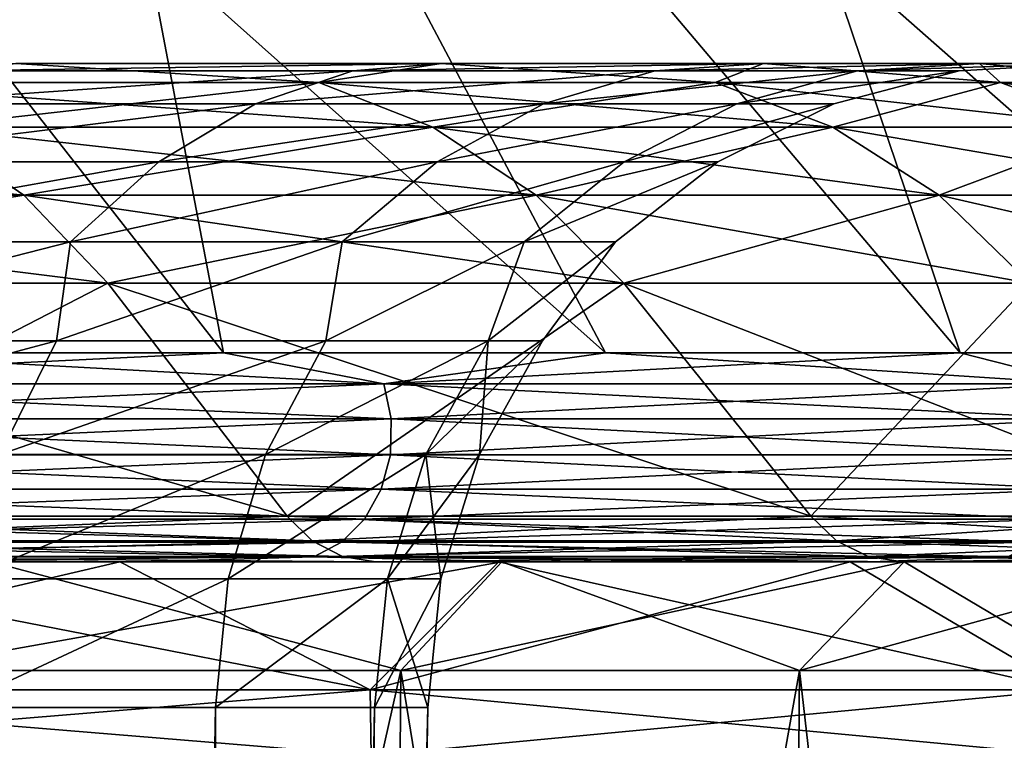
# Model space of a CAD drawing. Header units: metres. Extents: x -24 to 24, y -69 to 184.
# Tile 830 of 896: x 19.07 to 20.59, y 145.92 to 147.04. Entities that reach past the tile are written whole.
import ezdxf

# ---------------------------------------------------------------- set-up
doc = ezdxf.new("R2010")
doc.units = ezdxf.units.M
for name, color, linetype in [('3973', 7, 'CONTINUOUS'), ('584', 7, 'CONTINUOUS'), ('589', 7, 'CONTINUOUS'), ('591', 7, 'CONTINUOUS'), ('600', 7, 'CONTINUOUS'), ('602', 7, 'CONTINUOUS'), ('603', 7, 'CONTINUOUS'), ('609', 7, 'CONTINUOUS'), ('611', 7, 'CONTINUOUS'), ('613', 7, 'CONTINUOUS'), ('615', 7, 'CONTINUOUS'), ('634', 7, 'CONTINUOUS')]:
    doc.layers.add(name, color=color, linetype=linetype)

msp = doc.modelspace()

# ---------------------------------------------------------------- linework, layer by layer
at = {"layer": '3973'}
for points in [[(18.962067, 145.974143, 5.341351), (18.746252, 133.59997, 5.310801), (19.154941, 133.59997, 3.565781)], [(18.962068, 145.974143, -5.341346), (19.154941, 133.599969, -3.565781), (18.746252, 133.599969, -5.310801)], [(19.370853, 145.974143, 3.586094), (18.962067, 145.974143, 5.341351), (19.154941, 133.59997, 3.565781)], [(18.962068, 145.974143, -5.341346), (19.370854, 145.974143, -3.586087), (19.154941, 133.599969, -3.565781)], [(19.370853, 145.974143, 3.586094), (19.154941, 133.59997, 3.565781), (19.401561, 133.59997, 1.790535)], [(19.370854, 145.974143, -3.586087), (19.401561, 133.599969, -1.790535), (19.154941, 133.599969, -3.565781)], [(19.617536, 145.974143, 1.80063), (19.370853, 145.974143, 3.586094), (19.401561, 133.59997, 1.790535)], [(19.370854, 145.974143, -3.586087), (19.617537, 145.974143, -1.800623), (19.401561, 133.599969, -1.790535)], [(19.617536, 145.974143, 1.80063), (19.401561, 133.59997, 1.790535), (19.484008, 133.599969, 0)], [(19.7, 145.974143, 0.000004), (19.484008, 133.599969, 0), (19.401561, 133.599969, -1.790535)], [(19.617537, 145.974143, -1.800623), (19.7, 145.974143, 0.000004), (19.401561, 133.599969, -1.790535)], [(19.7, 145.974143, 0.000004), (19.617536, 145.974143, 1.80063), (19.484008, 133.599969, 0)]]:
    msp.add_3dface(points, dxfattribs=at)
at = {"layer": '584'}
for points in [[(18.633706, 146.2, 11.537507), (19.618762, 146.2, 9.768996), (19.022162, 146.2, 9.472057)], [(19.618762, 146.2, -9.768996), (18.633706, 146.2, -11.537507), (19.022162, 146.2, -9.472057)], [(19.022162, 146.2, 9.472057), (19.618762, 146.2, 9.768996), (19.815111, 146.2, 7.676189)], [(19.815111, 146.2, -7.676189), (19.618762, 146.2, -9.768996), (19.022162, 146.2, -9.472057)], [(19.618762, 146.2, 9.768996), (20.43645, 146.2, 7.917107), (19.815111, 146.2, 7.676189)], [(20.43645, 146.2, -7.917107), (19.618762, 146.2, -9.768996), (19.815111, 146.2, -7.676189)], [(19.815111, 146.2, 7.676189), (20.43645, 146.2, 7.917107), (20.438788, 146.2, 5.815355)], [(20.438788, 146.2, -5.815355), (20.43645, 146.2, -7.917107), (19.815111, 146.2, -7.676189)], [(20.43645, 146.2, 7.917107), (21.079765, 146.2, 5.997713), (20.438788, 146.2, 5.815355)], [(20.888142, 146.2, -3.904864), (20.43645, 146.2, -7.917107), (20.438788, 146.2, -5.815355)], [(21.079765, 146.2, -5.997713), (20.43645, 146.2, -7.917107), (20.888142, 146.2, -3.904864)], [(20.438788, 146.2, 5.815355), (21.079765, 146.2, 5.997713), (20.888142, 146.2, 3.904864)]]:
    msp.add_3dface(points, dxfattribs=at)
at = {"layer": '589'}
for points in [[(18.371701, 146.001777, 14.65084), (19.610861, 146.001777, 12.945294), (18.593797, 146.2, 14.041393)], [(19.222437, 146.2, -13.167684), (18.371701, 146.001777, -14.65084), (18.593797, 146.2, -14.041393)], [(19.610861, 146.001777, -12.945294), (18.371701, 146.001777, -14.65084), (19.222437, 146.2, -13.167684)], [(18.593797, 146.2, 14.041393), (19.610861, 146.001777, 12.945294), (19.222437, 146.2, 13.167684)], [(19.222437, 146.2, 13.167684), (19.610861, 146.001777, 12.945294), (19.810067, 146.2, 12.265857)], [(19.810067, 146.2, -12.265857), (19.610861, 146.001777, -12.945294), (19.222437, 146.2, -13.167684)], [(19.610861, 146.001777, 12.945294), (20.692496, 146.001777, 11.134951), (19.810067, 146.2, 12.265857)], [(20.355396, 146.2, -11.337895), (19.610861, 146.001777, -12.945294), (19.810067, 146.2, -12.265857)], [(20.692496, 146.001777, -11.134951), (19.610861, 146.001777, -12.945294), (20.355396, 146.2, -11.337895)], [(19.810067, 146.2, 12.265857), (20.692496, 146.001777, 11.134951), (20.355396, 146.2, 11.337895)], [(20.355396, 146.2, 11.337895), (20.692496, 146.001777, 11.134951), (20.857303, 146.2, 10.385705)], [(20.857303, 146.2, -10.385705), (20.692496, 146.001777, -11.134951), (20.355396, 146.2, -11.337895)]]:
    msp.add_3dface(points, dxfattribs=at)
at = {"layer": '591'}
for points in [[(19.65817, 146.031693, -7.615389), (19.022162, 146.2, -9.472057), (18.871505, 146.031693, -9.397026)], [(18.871505, 146.031693, 9.397026), (19.815111, 146.2, 7.676189), (19.65817, 146.031693, 7.615389)], [(19.022162, 146.2, 9.472057), (19.815111, 146.2, 7.676189), (18.871505, 146.031693, 9.397026)], [(19.815111, 146.2, -7.676189), (19.022162, 146.2, -9.472057), (19.65817, 146.031693, -7.615389)], [(20.276906, 146.031693, -5.769306), (19.815111, 146.2, -7.676189), (19.65817, 146.031693, -7.615389)], [(19.65817, 146.031693, 7.615389), (20.438788, 146.2, 5.815355), (20.276906, 146.031693, 5.769306)], [(19.815111, 146.2, 7.676189), (20.438788, 146.2, 5.815355), (19.65817, 146.031693, 7.615389)], [(20.438788, 146.2, -5.815355), (19.815111, 146.2, -7.676189), (20.276906, 146.031693, -5.769306)], [(20.722706, 146.031693, -3.873919), (20.438788, 146.2, -5.815355), (20.276906, 146.031693, -5.769306)], [(20.276906, 146.031693, 5.769306), (20.888142, 146.2, 3.904864), (20.722706, 146.031693, 3.873919)], [(20.438788, 146.2, 5.815355), (20.888142, 146.2, 3.904864), (20.276906, 146.031693, 5.769306)], [(20.888142, 146.2, -3.904864), (20.438788, 146.2, -5.815355), (20.722706, 146.031693, -3.873919)]]:
    msp.add_3dface(points, dxfattribs=at)
at = {"layer": '600'}
for points in [[(18.871505, 146.031693, -9.397026), (18.843134, 142.4, -9.382899), (19.628616, 142.4, -7.603941)], [(19.65817, 146.031693, 7.615389), (19.628616, 142.4, 7.603941), (18.843134, 142.4, 9.382899)], [(18.871505, 146.031693, 9.397026), (19.65817, 146.031693, 7.615389), (18.843134, 142.4, 9.382899)], [(19.65817, 146.031693, -7.615389), (18.871505, 146.031693, -9.397026), (19.628616, 142.4, -7.603941)], [(19.65817, 146.031693, -7.615389), (19.628616, 142.4, -7.603941), (20.246422, 142.4, -5.760633)], [(20.276906, 146.031693, 5.769306), (20.246422, 142.4, 5.760633), (19.628616, 142.4, 7.603941)], [(19.65817, 146.031693, 7.615389), (20.276906, 146.031693, 5.769306), (19.628616, 142.4, 7.603941)], [(20.276906, 146.031693, -5.769306), (19.65817, 146.031693, -7.615389), (20.246422, 142.4, -5.760633)], [(20.276906, 146.031693, -5.769306), (20.246422, 142.4, -5.760633), (20.691552, 142.4, -3.868095)], [(20.722706, 146.031693, 3.873919), (20.691552, 142.4, 3.868095), (20.246422, 142.4, 5.760633)], [(20.276906, 146.031693, 5.769306), (20.722706, 146.031693, 3.873919), (20.246422, 142.4, 5.760633)], [(20.722706, 146.031693, -3.873919), (20.276906, 146.031693, -5.769306), (20.691552, 142.4, -3.868095)]]:
    msp.add_3dface(points, dxfattribs=at)
at = {"layer": '602'}
for points in [[(18.37309, 145.9, -14.651948), (18.371701, 146.001777, -14.65084), (19.610861, 146.001777, -12.945294)], [(19.612343, 145.9, 12.946273), (19.610861, 146.001777, 12.945294), (18.371701, 146.001777, 14.65084)], [(18.37309, 145.9, 14.651948), (19.612343, 145.9, 12.946273), (18.371701, 146.001777, 14.65084)], [(19.612343, 145.9, -12.946273), (18.37309, 145.9, -14.651948), (19.610861, 146.001777, -12.945294)], [(19.612343, 145.9, -12.946273), (19.610861, 146.001777, -12.945294), (20.692496, 146.001777, -11.134951)], [(20.69406, 145.9, 11.135792), (20.692496, 146.001777, 11.134951), (19.610861, 146.001777, 12.945294)], [(19.612343, 145.9, 12.946273), (20.69406, 145.9, 11.135792), (19.610861, 146.001777, 12.945294)], [(20.69406, 145.9, -11.135792), (19.612343, 145.9, -12.946273), (20.692496, 146.001777, -11.134951)]]:
    msp.add_3dface(points, dxfattribs=at)
at = {"layer": '603'}
for points in [[(19.222437, 146.2, -13.167684), (18.593797, 146.2, -14.041393), (18.622859, 146.2, -14.066564)], [(18.593797, 146.2, 14.041393), (19.222437, 146.2, 13.167684), (18.622858, 146.2, 14.066565)], [(18.622858, 146.2, 14.066565), (19.222437, 146.2, 13.167684), (19.252734, 146.2, 13.191335)], [(19.252734, 146.2, -13.191334), (19.222437, 146.2, -13.167684), (18.622859, 146.2, -14.066564)], [(19.810067, 146.2, -12.265857), (19.222437, 146.2, -13.167684), (19.252734, 146.2, -13.191334)], [(19.222437, 146.2, 13.167684), (19.810067, 146.2, 12.265857), (19.252734, 146.2, 13.191335)], [(19.84152, 146.2, -12.287927), (19.810067, 146.2, -12.265857), (19.252734, 146.2, -13.191334)], [(19.252734, 146.2, 13.191335), (19.810067, 146.2, 12.265857), (19.84152, 146.2, 12.287928)], [(20.355396, 146.2, -11.337895), (19.810067, 146.2, -12.265857), (19.84152, 146.2, -12.287927)], [(19.810067, 146.2, 12.265857), (20.355396, 146.2, 11.337895), (19.84152, 146.2, 12.287928)], [(20.387925, 146.2, -11.358329), (20.355396, 146.2, -11.337895), (19.84152, 146.2, -12.287927)], [(19.84152, 146.2, 12.287928), (20.355396, 146.2, 11.337895), (20.387924, 146.2, 11.358329)], [(20.857303, 146.2, -10.385705), (20.355396, 146.2, -11.337895), (20.387925, 146.2, -11.358329)], [(20.355396, 146.2, 11.337895), (20.857303, 146.2, 10.385705), (20.387924, 146.2, 11.358329)], [(20.387924, 146.2, 11.358329), (20.857303, 146.2, 10.385705), (20.890823, 146.2, 10.404451)], [(20.890823, 146.2, -10.40445), (20.857303, 146.2, -10.385705), (20.387925, 146.2, -11.358329)]]:
    msp.add_3dface(points, dxfattribs=at)
at = {"layer": '609'}
for points in [[(18.239476, 146.632476, 11.293406), (19.203694, 146.632476, 9.562303), (18.503857, 146.270871, 11.457103)], [(19.482051, 146.270871, -9.700909), (18.239476, 146.632476, -11.293406), (18.503857, 146.270871, -11.457103)], [(19.203694, 146.632476, -9.562303), (18.239476, 146.632476, -11.293406), (19.482051, 146.270871, -9.700909)], [(18.503857, 146.270871, 11.457103), (19.203694, 146.632476, 9.562303), (19.482051, 146.270871, 9.700909)], [(19.203694, 146.632476, 9.562303), (20.004072, 146.632476, 7.749619), (19.482051, 146.270871, 9.700909)], [(20.294031, 146.270871, -7.861949), (19.203694, 146.632476, -9.562303), (19.482051, 146.270871, -9.700909)], [(20.004072, 146.632476, -7.749619), (19.203694, 146.632476, -9.562303), (20.294031, 146.270871, -7.861949)], [(19.482051, 146.270871, 9.700909), (20.004072, 146.632476, 7.749619), (20.294031, 146.270871, 7.861949)], [(20.004072, 146.632476, 7.749619), (20.633783, 146.632476, 5.870817), (20.294031, 146.270871, 7.861949)], [(20.932869, 146.270871, -5.955915), (20.004072, 146.632476, -7.749619), (20.294031, 146.270871, -7.861949)], [(20.633783, 146.632476, -5.870817), (20.004072, 146.632476, -7.749619), (20.932869, 146.270871, -5.955915)], [(20.294031, 146.270871, 7.861949), (20.633783, 146.632476, 5.870817), (20.932869, 146.270871, 5.955915)]]:
    msp.add_3dface(points, dxfattribs=at)
at = {"layer": '611'}
for points in [[(19.383311, 146.524362, 13.277877), (18.020628, 148.267022, 12.61818), (18.74941, 146.524362, 14.158897)], [(19.975847, 146.524362, 12.368521), (18.020628, 148.267022, 12.61818), (19.383311, 146.524362, 13.277877)], [(19.051801, 148.267022, 10.999563), (18.020628, 148.267022, 12.61818), (19.975847, 146.524362, 12.368521)], [(18.74941, 146.524362, -14.158897), (18.020628, 148.267022, -12.61818), (19.383311, 146.524362, -13.277877)], [(18.020628, 148.267022, -12.61818), (19.051801, 148.267022, -10.999563), (19.383311, 146.524362, -13.277877)], [(20.525753, 146.524362, 11.43277), (19.051801, 148.267022, 10.999563), (19.975847, 146.524362, 12.368521)], [(21.031857, 146.524362, 10.47262), (19.051801, 148.267022, 10.999563), (20.525753, 146.524362, 11.43277)], [(19.937979, 148.267022, 9.297232), (19.051801, 148.267022, 10.999563), (21.031857, 146.524362, 10.47262)], [(19.975847, 146.524362, -12.368521), (19.051801, 148.267022, -10.999563), (20.525753, 146.524362, -11.43277)], [(19.383311, 146.524362, -13.277877), (19.051801, 148.267022, -10.999563), (19.975847, 146.524362, -12.368521)], [(19.051801, 148.267022, -10.999563), (19.937979, 148.267022, -9.297232), (20.525753, 146.524362, -11.43277)], [(21.493077, 146.524362, 9.490122), (19.937979, 148.267022, 9.297232), (21.031857, 146.524362, 10.47262)], [(21.90843, 146.524362, 8.487371), (19.937979, 148.267022, 9.297232), (21.493077, 146.524362, 9.490122)], [(20.672416, 148.267022, 7.524144), (19.937979, 148.267022, 9.297232), (21.90843, 146.524362, 8.487371)], [(21.031857, 146.524362, -10.47262), (19.937979, 148.267022, -9.297232), (21.493077, 146.524362, -9.490122)], [(20.525753, 146.524362, -11.43277), (19.937979, 148.267022, -9.297232), (21.031857, 146.524362, -10.47262)], [(19.937979, 148.267022, -9.297232), (20.672416, 148.267022, -7.524144), (21.493077, 146.524362, -9.490122)]]:
    msp.add_3dface(points, dxfattribs=at)
at = {"layer": '613'}
for points in [[(18.74941, 146.524362, 14.158897), (18.391241, 146.47619, 14.666525), (19.631901, 146.47619, 12.958904)], [(19.383311, 146.524362, -13.277877), (19.631901, 146.47619, -12.958904), (18.391241, 146.47619, -14.666525)], [(18.74941, 146.524362, -14.158897), (19.383311, 146.524362, -13.277877), (18.391241, 146.47619, -14.666525)], [(19.383311, 146.524362, 13.277877), (18.74941, 146.524362, 14.158897), (19.631901, 146.47619, 12.958904)], [(19.975847, 146.524362, 12.368521), (19.383311, 146.524362, 13.277877), (19.631901, 146.47619, 12.958904)], [(19.383311, 146.524362, -13.277877), (19.975847, 146.524362, -12.368521), (19.631901, 146.47619, -12.958904)], [(19.975847, 146.524362, 12.368521), (19.631901, 146.47619, 12.958904), (20.714496, 146.47619, 11.146945)], [(20.525753, 146.524362, -11.43277), (20.714496, 146.47619, -11.146945), (19.631901, 146.47619, -12.958904)], [(19.975847, 146.524362, -12.368521), (20.525753, 146.524362, -11.43277), (19.631901, 146.47619, -12.958904)], [(20.525753, 146.524362, 11.43277), (19.975847, 146.524362, 12.368521), (20.714496, 146.47619, 11.146945)], [(21.031857, 146.524362, 10.47262), (20.525753, 146.524362, 11.43277), (20.714496, 146.47619, 11.146945)], [(20.525753, 146.524362, -11.43277), (21.031857, 146.524362, -10.47262), (20.714496, 146.47619, -11.146945)], [(19.631901, 146.47619, -12.958904), (18.402081, 146.422018, -14.67517), (18.391241, 146.47619, -14.666525)], [(18.391241, 146.47619, 14.666525), (19.643472, 146.422018, 12.966542), (19.631901, 146.47619, 12.958904)], [(18.402081, 146.422018, 14.67517), (19.643472, 146.422018, 12.966542), (18.391241, 146.47619, 14.666525)], [(19.643472, 146.422018, -12.966542), (18.402081, 146.422018, -14.67517), (19.631901, 146.47619, -12.958904)], [(20.714496, 146.47619, -11.146945), (19.643472, 146.422018, -12.966542), (19.631901, 146.47619, -12.958904)], [(19.631901, 146.47619, 12.958904), (20.726705, 146.422018, 11.153516), (20.714496, 146.47619, 11.146945)], [(19.643472, 146.422018, 12.966542), (20.726705, 146.422018, 11.153516), (19.631901, 146.47619, 12.958904)], [(20.726705, 146.422018, -11.153516), (19.643472, 146.422018, -12.966542), (20.714496, 146.47619, -11.146945)], [(19.643472, 146.422018, -12.966542), (18.400772, 146.366124, -14.674126), (18.402081, 146.422018, -14.67517)], [(19.642075, 146.366124, -12.96562), (18.400772, 146.366124, -14.674126), (19.643472, 146.422018, -12.966542)], [(18.400772, 146.366124, 14.674126), (19.642075, 146.366124, 12.96562), (18.402081, 146.422018, 14.67517)], [(18.402081, 146.422018, 14.67517), (19.642075, 146.366124, 12.96562), (19.643472, 146.422018, 12.966542)], [(20.726705, 146.422018, -11.153516), (19.642075, 146.366124, -12.96562), (19.643472, 146.422018, -12.966542)], [(20.725231, 146.366124, -11.152722), (19.642075, 146.366124, -12.96562), (20.726705, 146.422018, -11.153516)], [(19.642075, 146.366124, 12.96562), (20.725231, 146.366124, 11.152722), (19.643472, 146.422018, 12.966542)], [(19.643472, 146.422018, 12.966542), (20.725231, 146.366124, 11.152722), (20.726705, 146.422018, 11.153516)], [(19.642075, 146.366124, -12.96562), (18.387417, 146.312879, -14.663475), (18.400772, 146.366124, -14.674126)], [(19.627818, 146.312879, -12.956209), (18.387417, 146.312879, -14.663475), (19.642075, 146.366124, -12.96562)], [(18.387417, 146.312879, 14.663475), (19.627818, 146.312879, 12.956209), (18.400772, 146.366124, 14.674126)], [(18.400772, 146.366124, 14.674126), (19.627818, 146.312879, 12.956209), (19.642075, 146.366124, 12.96562)], [(20.725231, 146.366124, -11.152722), (19.627818, 146.312879, -12.956209), (19.642075, 146.366124, -12.96562)], [(20.710188, 146.312879, -11.144627), (19.627818, 146.312879, -12.956209), (20.725231, 146.366124, -11.152722)], [(19.627818, 146.312879, 12.956209), (20.710188, 146.312879, 11.144627), (19.642075, 146.366124, 12.96562)], [(19.642075, 146.366124, 12.96562), (20.710188, 146.312879, 11.144627), (20.725231, 146.366124, 11.152722)], [(19.627818, 146.312879, -12.956209), (18.363058, 146.266444, -14.64405), (18.387417, 146.312879, -14.663475)], [(19.601816, 146.266444, -12.939046), (18.363058, 146.266444, -14.64405), (19.627818, 146.312879, -12.956209)], [(18.363058, 146.266444, 14.64405), (19.601816, 146.266444, 12.939046), (18.387417, 146.312879, 14.663475)], [(18.387417, 146.312879, 14.663475), (19.601816, 146.266444, 12.939046), (19.627818, 146.312879, 12.956209)], [(20.710188, 146.312879, -11.144627), (19.601816, 146.266444, -12.939046), (19.627818, 146.312879, -12.956209)], [(20.682752, 146.266444, -11.129864), (19.601816, 146.266444, -12.939046), (20.710188, 146.312879, -11.144627)], [(19.601816, 146.266444, 12.939046), (20.682752, 146.266444, 11.129864), (19.627818, 146.312879, 12.956209)], [(19.627818, 146.312879, 12.956209), (20.682752, 146.266444, 11.129864), (20.710188, 146.312879, 11.144627)], [(19.601816, 146.266444, -12.939046), (18.329601, 146.230449, -14.617369), (18.363058, 146.266444, -14.64405)], [(19.566102, 146.230449, -12.915471), (18.329601, 146.230449, -14.617369), (19.601816, 146.266444, -12.939046)], [(18.329601, 146.230449, 14.617369), (19.566102, 146.230449, 12.915471), (18.363058, 146.266444, 14.64405)], [(18.363058, 146.266444, 14.64405), (19.566102, 146.230449, 12.915471), (19.601816, 146.266444, 12.939046)], [(20.682752, 146.266444, -11.129864), (19.566102, 146.230449, -12.915471), (19.601816, 146.266444, -12.939046)], [(20.645068, 146.230449, -11.109585), (19.566102, 146.230449, -12.915471), (20.682752, 146.266444, -11.129864)], [(19.566102, 146.230449, 12.915471), (20.645068, 146.230449, 11.109585), (19.601816, 146.266444, 12.939046)], [(19.601816, 146.266444, 12.939046), (20.645068, 146.230449, 11.109585), (20.682752, 146.266444, 11.129864)], [(19.566102, 146.230449, -12.915471), (18.28966, 146.207709, -14.585517), (18.329601, 146.230449, -14.617369)], [(19.523467, 146.207709, -12.887328), (18.28966, 146.207709, -14.585517), (19.566102, 146.230449, -12.915471)], [(18.28966, 146.207709, 14.585517), (19.523467, 146.207709, 12.887328), (18.329601, 146.230449, 14.617369)], [(18.329601, 146.230449, 14.617369), (19.523467, 146.207709, 12.887328), (19.566102, 146.230449, 12.915471)], [(20.645068, 146.230449, -11.109585), (19.523467, 146.207709, -12.887328), (19.566102, 146.230449, -12.915471)], [(20.600083, 146.207709, -11.085377), (19.523467, 146.207709, -12.887328), (20.645068, 146.230449, -11.109585)], [(19.523467, 146.207709, 12.887328), (20.600083, 146.207709, 11.085377), (19.566102, 146.230449, 12.915471)], [(19.566102, 146.230449, 12.915471), (20.600083, 146.207709, 11.085377), (20.645068, 146.230449, 11.109585)], [(19.523467, 146.207709, -12.887328), (18.622859, 146.2, -14.066564), (18.28966, 146.207709, -14.585517)], [(18.28966, 146.207709, 14.585517), (19.252734, 146.2, 13.191335), (19.523467, 146.207709, 12.887328)], [(18.622858, 146.2, 14.066565), (19.252734, 146.2, 13.191335), (18.28966, 146.207709, 14.585517)], [(19.252734, 146.2, -13.191334), (18.622859, 146.2, -14.066564), (19.523467, 146.207709, -12.887328)], [(19.84152, 146.2, -12.287927), (19.252734, 146.2, -13.191334), (19.523467, 146.207709, -12.887328)], [(19.252734, 146.2, 13.191335), (19.84152, 146.2, 12.287928), (19.523467, 146.207709, 12.887328)], [(20.600083, 146.207709, -11.085377), (19.84152, 146.2, -12.287927), (19.523467, 146.207709, -12.887328)], [(19.523467, 146.207709, 12.887328), (20.387924, 146.2, 11.358329), (20.600083, 146.207709, 11.085377)], [(19.84152, 146.2, 12.287928), (20.387924, 146.2, 11.358329), (19.523467, 146.207709, 12.887328)], [(20.387925, 146.2, -11.358329), (19.84152, 146.2, -12.287927), (20.600083, 146.207709, -11.085377)], [(20.387924, 146.2, 11.358329), (20.890823, 146.2, 10.404451), (20.600083, 146.207709, 11.085377)], [(20.890823, 146.2, -10.40445), (20.387925, 146.2, -11.358329), (20.600083, 146.207709, -11.085377)]]:
    msp.add_3dface(points, dxfattribs=at)
at = {"layer": '615'}
for points in [[(18.74946, 146.943591, 9.336122), (19.060803, 146.973102, 8.189394), (19.530907, 146.943591, 7.566314)], [(19.530907, 146.943591, -7.566314), (19.060805, 146.973102, -8.189391), (18.74946, 146.943591, -9.336122)], [(18.964855, 146.961911, -7.898928), (19.720855, 146.973102, -6.439588), (19.58382, 146.961911, -6.207476)], [(19.060805, 146.973102, -8.189391), (19.720855, 146.973102, -6.439588), (18.964855, 146.961911, -7.898928)], [(19.583822, 146.961911, 6.207472), (19.720854, 146.973102, 6.439591), (18.964856, 146.961911, 7.898924)], [(19.720854, 146.973102, 6.439591), (19.060803, 146.973102, 8.189394), (18.964856, 146.961911, 7.898924)], [(19.060803, 146.973102, 8.189394), (19.720854, 146.973102, 6.439591), (19.530907, 146.943591, 7.566314)], [(19.720855, 146.973102, -6.439588), (19.060805, 146.973102, -8.189391), (19.530907, 146.943591, -7.566314)], [(19.530907, 146.943591, 7.566314), (19.720854, 146.973102, 6.439591), (20.145723, 146.943591, 5.731952)], [(20.145723, 146.943591, -5.731952), (19.720855, 146.973102, -6.439588), (19.530907, 146.943591, -7.566314)], [(19.58382, 146.961911, -6.207476), (20.220644, 146.973102, -4.637453), (20.052256, 146.961911, -4.46831)], [(19.720855, 146.973102, -6.439588), (20.220644, 146.973102, -4.637453), (19.58382, 146.961911, -6.207476)], [(20.052257, 146.961911, 4.468307), (20.220643, 146.973102, 4.637456), (19.583822, 146.961911, 6.207472)], [(20.220643, 146.973102, 4.637456), (19.720854, 146.973102, 6.439591), (19.583822, 146.961911, 6.207472)], [(19.720854, 146.973102, 6.439591), (20.220643, 146.973102, 4.637456), (20.145723, 146.943591, 5.731952)], [(20.220644, 146.973102, -4.637453), (19.720855, 146.973102, -6.439588), (20.145723, 146.943591, -5.731952)], [(20.052256, 146.961911, -4.46831), (20.55611, 146.973102, -2.797632), (20.366562, 146.961911, -2.6948)], [(20.220644, 146.973102, -4.637453), (20.55611, 146.973102, -2.797632), (20.052256, 146.961911, -4.46831)], [(20.366562, 146.961911, 2.694796), (20.55611, 146.973102, 2.797635), (20.052257, 146.961911, 4.468307)], [(20.55611, 146.973102, 2.797635), (20.220643, 146.973102, 4.637456), (20.052257, 146.961911, 4.468307)], [(20.145723, 146.943591, 5.731952), (20.220643, 146.973102, 4.637456), (20.588662, 146.943591, 3.848688)], [(20.588662, 146.943591, -3.848688), (20.220644, 146.973102, -4.637453), (20.145723, 146.943591, -5.731952)], [(20.220643, 146.973102, 4.637456), (20.55611, 146.973102, 2.797635), (20.588662, 146.943591, 3.848688)], [(20.55611, 146.973102, -2.797632), (20.220644, 146.973102, -4.637453), (20.588662, 146.943591, -3.848688)], [(20.524321, 146.961911, 0.900571), (20.724527, 146.973102, 0.935079), (20.366562, 146.961911, 2.694796)], [(20.724527, 146.973102, 0.935079), (20.55611, 146.973102, 2.797635), (20.366562, 146.961911, 2.694796)], [(20.366562, 146.961911, -2.6948), (20.724528, 146.973102, -0.935076), (20.524321, 146.961911, -0.900575)], [(20.55611, 146.973102, -2.797632), (20.724528, 146.973102, -0.935076), (20.366562, 146.961911, -2.6948)], [(20.524321, 146.961911, -0.900575), (20.724527, 146.973102, 0.935079), (20.524321, 146.961911, 0.900571)], [(20.724528, 146.973102, -0.935076), (20.724527, 146.973102, 0.935079), (20.524321, 146.961911, -0.900575)], [(20.588662, 146.943591, 3.848688), (20.55611, 146.973102, 2.797635), (20.855947, 146.943591, 1.932588)], [(20.55611, 146.973102, 2.797635), (20.724527, 146.973102, 0.935079), (20.855947, 146.943591, 1.932588)], [(20.855947, 146.943591, -1.932588), (20.55611, 146.973102, -2.797632), (20.588662, 146.943591, -3.848688)], [(20.724528, 146.973102, -0.935076), (20.55611, 146.973102, -2.797632), (20.855947, 146.943591, -1.932588)], [(18.841949, 146.910474, -7.684913), (19.58382, 146.961911, -6.207476), (19.432758, 146.910474, -6.036956)], [(18.964855, 146.961911, -7.898928), (19.58382, 146.961911, -6.207476), (18.841949, 146.910474, -7.684913)], [(19.432761, 146.910474, 6.036944), (19.583822, 146.961911, 6.207472), (18.841953, 146.910474, 7.684902)], [(19.583822, 146.961911, 6.207472), (18.964856, 146.961911, 7.898924), (18.841953, 146.910474, 7.684902)], [(19.432758, 146.910474, -6.036956), (20.052256, 146.961911, -4.46831), (19.879734, 146.910474, -4.344316)], [(19.58382, 146.961911, -6.207476), (20.052256, 146.961911, -4.46831), (19.432758, 146.910474, -6.036956)], [(19.879737, 146.910474, 4.344304), (20.052257, 146.961911, 4.468307), (19.432761, 146.910474, 6.036944)], [(20.052257, 146.961911, 4.468307), (19.583822, 146.961911, 6.207472), (19.432761, 146.910474, 6.036944)], [(19.879734, 146.910474, -4.344316), (20.366562, 146.961911, -2.6948), (20.179569, 146.910474, -2.619521)], [(20.052256, 146.961911, -4.46831), (20.366562, 146.961911, -2.6948), (19.879734, 146.910474, -4.344316)], [(20.179571, 146.910474, 2.619509), (20.366562, 146.961911, 2.694796), (19.879737, 146.910474, 4.344304)], [(20.366562, 146.961911, 2.694796), (20.052257, 146.961911, 4.468307), (19.879737, 146.910474, 4.344304)], [(20.179569, 146.910474, -2.619521), (20.524321, 146.961911, -0.900575), (20.330044, 146.910474, -0.875337)], [(20.366562, 146.961911, -2.6948), (20.524321, 146.961911, -0.900575), (20.179569, 146.910474, -2.619521)], [(20.330045, 146.910474, 0.875325), (20.524321, 146.961911, 0.900571), (20.179571, 146.910474, 2.619509)], [(20.524321, 146.961911, 0.900571), (20.366562, 146.961911, 2.694796), (20.179571, 146.910474, 2.619509)], [(20.330044, 146.910474, -0.875337), (20.524321, 146.961911, 0.900571), (20.330045, 146.910474, 0.875325)], [(20.524321, 146.961911, -0.900575), (20.524321, 146.961911, 0.900571), (20.330044, 146.910474, -0.875337)], [(19.707787, 146.874581, -7.634837), (18.74946, 146.943591, -9.336122), (18.919263, 146.874581, -9.420674)], [(19.530907, 146.943591, -7.566314), (18.74946, 146.943591, -9.336122), (19.707787, 146.874581, -7.634837)], [(18.74946, 146.943591, 9.336122), (19.530907, 146.943591, 7.566314), (18.919263, 146.874581, 9.420674)], [(18.919263, 146.874581, 9.420674), (19.530907, 146.943591, 7.566314), (19.707787, 146.874581, 7.634837)], [(20.328171, 146.874581, -5.783863), (19.530907, 146.943591, -7.566314), (19.707787, 146.874581, -7.634837)], [(20.145723, 146.943591, -5.731952), (19.530907, 146.943591, -7.566314), (20.328171, 146.874581, -5.783863)], [(19.530907, 146.943591, 7.566314), (20.145723, 146.943591, 5.731952), (19.707787, 146.874581, 7.634837)], [(19.707787, 146.874581, 7.634837), (20.145723, 146.943591, 5.731952), (20.328171, 146.874581, 5.783863)], [(20.775122, 146.874581, -3.883543), (20.145723, 146.943591, -5.731952), (20.328171, 146.874581, -5.783863)], [(20.588662, 146.943591, -3.848688), (20.145723, 146.943591, -5.731952), (20.775122, 146.874581, -3.883543)], [(20.145723, 146.943591, 5.731952), (20.588662, 146.943591, 3.848688), (20.328171, 146.874581, 5.783863)], [(20.328171, 146.874581, 5.783863), (20.588662, 146.943591, 3.848688), (20.775122, 146.874581, 3.883543)], [(21.044827, 146.874581, -1.95009), (20.588662, 146.943591, -3.848688), (20.775122, 146.874581, -3.883543)], [(20.855947, 146.943591, -1.932588), (20.588662, 146.943591, -3.848688), (21.044827, 146.874581, -1.95009)], [(20.588662, 146.943591, 3.848688), (20.855947, 146.943591, 1.932588), (20.775122, 146.874581, 3.883543)], [(19.282819, 146.820886, 5.909398), (19.432761, 146.910474, 6.036944), (18.711783, 146.820886, 7.524445)], [(19.432761, 146.910474, 6.036944), (18.841953, 146.910474, 7.684902), (18.711783, 146.820886, 7.524445)], [(18.711787, 146.820886, -7.524436), (19.432758, 146.910474, -6.036956), (19.282822, 146.820886, -5.909389)], [(18.841949, 146.910474, -7.684913), (19.432758, 146.910474, -6.036956), (18.711787, 146.820886, -7.524436)], [(19.71474, 146.820886, 4.251718), (19.879737, 146.910474, 4.344304), (19.282819, 146.820886, 5.909398)], [(19.879737, 146.910474, 4.344304), (19.432761, 146.910474, 6.036944), (19.282819, 146.820886, 5.909398)], [(19.282822, 146.820886, -5.909389), (19.879734, 146.910474, -4.344316), (19.714742, 146.820886, -4.251709)], [(19.432758, 146.910474, -6.036956), (19.879734, 146.910474, -4.344316), (19.282822, 146.820886, -5.909389)], [(20.004431, 146.820886, 2.563365), (20.179571, 146.910474, 2.619509), (19.71474, 146.820886, 4.251718)], [(20.179571, 146.910474, 2.619509), (19.879737, 146.910474, 4.344304), (19.71474, 146.820886, 4.251718)], [(19.714742, 146.820886, -4.251709), (20.179569, 146.910474, -2.619521), (20.004432, 146.820886, -2.563355)], [(19.879734, 146.910474, -4.344316), (20.179569, 146.910474, -2.619521), (19.714742, 146.820886, -4.251709)], [(20.149801, 146.820886, 0.856518), (20.330045, 146.910474, 0.875325), (20.004431, 146.820886, 2.563365)], [(20.330045, 146.910474, 0.875325), (20.179571, 146.910474, 2.619509), (20.004431, 146.820886, 2.563365)], [(20.004432, 146.820886, -2.563355), (20.330044, 146.910474, -0.875337), (20.149801, 146.820886, -0.856508)], [(20.179569, 146.910474, -2.619521), (20.330044, 146.910474, -0.875337), (20.004432, 146.820886, -2.563355)], [(20.149801, 146.820886, -0.856508), (20.330045, 146.910474, 0.875325), (20.149801, 146.820886, 0.856518)], [(20.330044, 146.910474, -0.875337), (20.330045, 146.910474, 0.875325), (20.149801, 146.820886, -0.856508)], [(19.073201, 146.768882, -9.497326), (17.969327, 146.874581, -11.126136), (18.115536, 146.768882, -11.216665)], [(18.919263, 146.874581, -9.420674), (17.969327, 146.874581, -11.126136), (19.073201, 146.768882, -9.497326)], [(18.115536, 146.768882, 11.216665), (18.919263, 146.874581, 9.420674), (19.073201, 146.768882, 9.497326)], [(19.868141, 146.768882, -7.696959), (18.919263, 146.874581, -9.420674), (19.073201, 146.768882, -9.497326)], [(19.707787, 146.874581, -7.634837), (18.919263, 146.874581, -9.420674), (19.868141, 146.768882, -7.696959)], [(18.919263, 146.874581, 9.420674), (19.707787, 146.874581, 7.634837), (19.073201, 146.768882, 9.497326)], [(19.073201, 146.768882, 9.497326), (19.707787, 146.874581, 7.634837), (19.868141, 146.768882, 7.696959)], [(20.493573, 146.768882, -5.830924), (19.707787, 146.874581, -7.634837), (19.868141, 146.768882, -7.696959)], [(20.328171, 146.874581, -5.783863), (19.707787, 146.874581, -7.634837), (20.493573, 146.768882, -5.830924)], [(19.707787, 146.874581, 7.634837), (20.328171, 146.874581, 5.783863), (19.868141, 146.768882, 7.696959)], [(19.868141, 146.768882, 7.696959), (20.328171, 146.874581, 5.783863), (20.493573, 146.768882, 5.830924)], [(20.944161, 146.768882, -3.915142), (20.328171, 146.874581, -5.783863), (20.493573, 146.768882, -5.830924)], [(20.775122, 146.874581, -3.883543), (20.328171, 146.874581, -5.783863), (20.944161, 146.768882, -3.915142)], [(20.328171, 146.874581, 5.783863), (20.775122, 146.874581, 3.883543), (20.493573, 146.768882, 5.830924)], [(20.493573, 146.768882, 5.830924), (20.775122, 146.874581, 3.883543), (20.944161, 146.768882, 3.915142)], [(19.146043, 146.696797, 5.812119), (19.282819, 146.820886, 5.909398), (18.589355, 146.696797, 7.401863)], [(19.282819, 146.820886, 5.909398), (18.711783, 146.820886, 7.524445), (18.589355, 146.696797, 7.401863)], [(18.589355, 146.696797, -7.401862), (19.282822, 146.820886, -5.909389), (19.146043, 146.696797, -5.812118)], [(18.711787, 146.820886, -7.524436), (19.282822, 146.820886, -5.909389), (18.589355, 146.696797, -7.401862)], [(19.567048, 146.696797, 4.181187), (19.71474, 146.820886, 4.251718), (19.146043, 146.696797, 5.812119)], [(19.71474, 146.820886, 4.251718), (19.282819, 146.820886, 5.909398), (19.146043, 146.696797, 5.812119)], [(19.146043, 146.696797, -5.812118), (19.714742, 146.820886, -4.251709), (19.567048, 146.696797, -4.181186)], [(19.282822, 146.820886, -5.909389), (19.714742, 146.820886, -4.251709), (19.146043, 146.696797, -5.812118)], [(19.849386, 146.696797, 2.520624), (20.004431, 146.820886, 2.563365), (19.567048, 146.696797, 4.181187)], [(20.004431, 146.820886, 2.563365), (19.71474, 146.820886, 4.251718), (19.567048, 146.696797, 4.181187)], [(19.567048, 146.696797, -4.181186), (20.004432, 146.820886, -2.563355), (19.849387, 146.696797, -2.520623)], [(19.714742, 146.820886, -4.251709), (20.004432, 146.820886, -2.563355), (19.567048, 146.696797, -4.181186)], [(19.991058, 146.696797, 0.842198), (20.149801, 146.820886, 0.856518), (19.849386, 146.696797, 2.520624)], [(20.149801, 146.820886, 0.856518), (20.004431, 146.820886, 2.563365), (19.849386, 146.696797, 2.520624)], [(19.849387, 146.696797, -2.520623), (20.149801, 146.820886, -0.856508), (19.991058, 146.696797, -0.842197)], [(20.004432, 146.820886, -2.563355), (20.149801, 146.820886, -0.856508), (19.849387, 146.696797, -2.520623)], [(19.991058, 146.696797, -0.842197), (20.149801, 146.820886, 0.856518), (19.991058, 146.696797, 0.842198)], [(20.149801, 146.820886, -0.856508), (20.149801, 146.820886, 0.856518), (19.991058, 146.696797, -0.842197)], [(18.239476, 146.632476, 11.293406), (18.115536, 146.768882, 11.216665), (19.073201, 146.768882, 9.497326)], [(19.203694, 146.632476, -9.562303), (19.073201, 146.768882, -9.497326), (18.115536, 146.768882, -11.216665)], [(18.239476, 146.632476, -11.293406), (19.203694, 146.632476, -9.562303), (18.115536, 146.768882, -11.216665)], [(19.203694, 146.632476, 9.562303), (18.239476, 146.632476, 11.293406), (19.073201, 146.768882, 9.497326)], [(19.203694, 146.632476, 9.562303), (19.073201, 146.768882, 9.497326), (19.868141, 146.768882, 7.696959)], [(20.004072, 146.632476, -7.749619), (19.868141, 146.768882, -7.696959), (19.073201, 146.768882, -9.497326)], [(19.203694, 146.632476, -9.562303), (20.004072, 146.632476, -7.749619), (19.073201, 146.768882, -9.497326)], [(20.004072, 146.632476, 7.749619), (19.203694, 146.632476, 9.562303), (19.868141, 146.768882, 7.696959)], [(20.004072, 146.632476, 7.749619), (19.868141, 146.768882, 7.696959), (20.493573, 146.768882, 5.830924)], [(20.633783, 146.632476, -5.870817), (20.493573, 146.768882, -5.830924), (19.868141, 146.768882, -7.696959)], [(20.004072, 146.632476, -7.749619), (20.633783, 146.632476, -5.870817), (19.868141, 146.768882, -7.696959)], [(20.633783, 146.632476, 5.870817), (20.004072, 146.632476, 7.749619), (20.493573, 146.768882, 5.830924)], [(20.633783, 146.632476, 5.870817), (20.493573, 146.768882, 5.830924), (20.944161, 146.768882, 3.915142)], [(21.087454, 146.632476, -3.941928), (20.944161, 146.768882, -3.915142), (20.493573, 146.768882, -5.830924)], [(20.633783, 146.632476, -5.870817), (21.087454, 146.632476, -3.941928), (20.493573, 146.768882, -5.830924)], [(19.124285, 146.543265, 5.420935), (19.146043, 146.696797, 5.812119), (18.544878, 146.543265, 7.156277)], [(19.146043, 146.696797, 5.812119), (18.589355, 146.696797, 7.401863), (18.544878, 146.543265, 7.156277)], [(18.544878, 146.543265, -7.156277), (19.146043, 146.696797, -5.812118), (19.124285, 146.543265, -5.420935)], [(18.589355, 146.696797, -7.401862), (19.146043, 146.696797, -5.812118), (18.544878, 146.543265, -7.156277)], [(19.541689, 146.543265, 3.639672), (19.567048, 146.696797, 4.181187), (19.124285, 146.543265, 5.420935)], [(19.567048, 146.696797, 4.181187), (19.146043, 146.696797, 5.812119), (19.124285, 146.543265, 5.420935)], [(19.124285, 146.543265, -5.420935), (19.567048, 146.696797, -4.181186), (19.541689, 146.543265, -3.639671)], [(19.146043, 146.696797, -5.812118), (19.567048, 146.696797, -4.181186), (19.124285, 146.543265, -5.420935)], [(19.793554, 146.543265, 1.827577), (19.849386, 146.696797, 2.520624), (19.541689, 146.543265, 3.639672)], [(19.849386, 146.696797, 2.520624), (19.567048, 146.696797, 4.181187), (19.541689, 146.543265, 3.639672)], [(19.541689, 146.543265, -3.639671), (19.849387, 146.696797, -2.520623), (19.793554, 146.543265, -1.827576)], [(19.567048, 146.696797, -4.181186), (19.849387, 146.696797, -2.520623), (19.541689, 146.543265, -3.639671)], [(19.877747, 146.543265, 0), (19.991058, 146.696797, 0.842198), (19.793554, 146.543265, 1.827577)], [(19.991058, 146.696797, 0.842198), (19.849386, 146.696797, 2.520624), (19.793554, 146.543265, 1.827577)], [(19.793554, 146.543265, -1.827576), (19.991058, 146.696797, -0.842197), (19.877747, 146.543265, 0)], [(19.849387, 146.696797, -2.520623), (19.991058, 146.696797, -0.842197), (19.793554, 146.543265, -1.827576)], [(19.991058, 146.696797, -0.842197), (19.991058, 146.696797, 0.842198), (19.877747, 146.543265, 0)], [(19.036028, 146.366544, 5.374584), (19.124285, 146.543265, 5.420935), (18.463713, 146.366544, 7.095622)], [(19.124285, 146.543265, 5.420935), (18.544878, 146.543265, 7.156277), (18.463713, 146.366544, 7.095622)], [(18.463713, 146.366544, -7.095619), (19.124285, 146.543265, -5.420935), (19.036029, 146.366544, -5.374582)], [(18.544878, 146.543265, -7.156277), (19.124285, 146.543265, -5.420935), (18.463713, 146.366544, -7.095619)], [(19.448297, 146.366544, 3.608359), (19.541689, 146.543265, 3.639672), (19.036028, 146.366544, 5.374584)], [(19.541689, 146.543265, 3.639672), (19.124285, 146.543265, 5.420935), (19.036028, 146.366544, 5.374584)], [(19.036029, 146.366544, -5.374582), (19.541689, 146.543265, -3.639671), (19.448298, 146.366544, -3.608357)], [(19.124285, 146.543265, -5.420935), (19.541689, 146.543265, -3.639671), (19.036029, 146.366544, -5.374582)], [(19.697054, 146.366544, 1.811797), (19.793554, 146.543265, 1.827577), (19.448297, 146.366544, 3.608359)], [(19.793554, 146.543265, 1.827577), (19.541689, 146.543265, 3.639672), (19.448297, 146.366544, 3.608359)], [(19.448298, 146.366544, -3.608357), (19.793554, 146.543265, -1.827576), (19.697054, 146.366544, -1.811794)], [(19.541689, 146.543265, -3.639671), (19.793554, 146.543265, -1.827576), (19.448298, 146.366544, -3.608357)], [(19.780206, 146.366544, 0.000001), (19.793554, 146.543265, 1.827577), (19.697054, 146.366544, 1.811797)], [(19.697054, 146.366544, -1.811794), (19.877747, 146.543265, 0), (19.780206, 146.366544, 0.000001)], [(19.793554, 146.543265, -1.827576), (19.877747, 146.543265, 0), (19.697054, 146.366544, -1.811794)], [(19.877747, 146.543265, 0), (19.793554, 146.543265, 1.827577), (19.780206, 146.366544, 0.000001)], [(19.39055, 146.173834, 3.590342), (19.448297, 146.366544, 3.608359), (18.981148, 146.173834, 5.347897)], [(19.448297, 146.366544, 3.608359), (19.036028, 146.366544, 5.374584), (18.981148, 146.173834, 5.347897)], [(18.981148, 146.173834, -5.347894), (19.448298, 146.366544, -3.608357), (19.39055, 146.173834, -3.590339)], [(19.036029, 146.366544, -5.374582), (19.448298, 146.366544, -3.608357), (18.981148, 146.173834, -5.347894)], [(19.63757, 146.173834, 1.80272), (19.697054, 146.366544, 1.811797), (19.39055, 146.173834, 3.590342)], [(19.697054, 146.366544, 1.811797), (19.448297, 146.366544, 3.608359), (19.39055, 146.173834, 3.590342)], [(19.39055, 146.173834, -3.590339), (19.697054, 146.366544, -1.811794), (19.637571, 146.173834, -1.802717)], [(19.448298, 146.366544, -3.608357), (19.697054, 146.366544, -1.811794), (19.39055, 146.173834, -3.590339)], [(19.720141, 146.173834, 0.000001), (19.697054, 146.366544, 1.811797), (19.63757, 146.173834, 1.80272)], [(19.637571, 146.173834, -1.802717), (19.780206, 146.366544, 0.000001), (19.720141, 146.173834, 0.000001)], [(19.697054, 146.366544, -1.811794), (19.780206, 146.366544, 0.000001), (19.637571, 146.173834, -1.802717)], [(19.780206, 146.366544, 0.000001), (19.697054, 146.366544, 1.811797), (19.720141, 146.173834, 0.000001)], [(19.370853, 145.974143, 3.586094), (19.39055, 146.173834, 3.590342), (18.962067, 145.974143, 5.341351)], [(19.39055, 146.173834, 3.590342), (18.981148, 146.173834, 5.347897), (18.962067, 145.974143, 5.341351)], [(18.962068, 145.974143, -5.341346), (19.39055, 146.173834, -3.590339), (19.370854, 145.974143, -3.586087)], [(18.981148, 146.173834, -5.347894), (19.39055, 146.173834, -3.590339), (18.962068, 145.974143, -5.341346)], [(19.617536, 145.974143, 1.80063), (19.63757, 146.173834, 1.80272), (19.370853, 145.974143, 3.586094)], [(19.63757, 146.173834, 1.80272), (19.39055, 146.173834, 3.590342), (19.370853, 145.974143, 3.586094)], [(19.370854, 145.974143, -3.586087), (19.637571, 146.173834, -1.802717), (19.617537, 145.974143, -1.800623)], [(19.39055, 146.173834, -3.590339), (19.637571, 146.173834, -1.802717), (19.370854, 145.974143, -3.586087)], [(19.7, 145.974143, 0.000004), (19.63757, 146.173834, 1.80272), (19.617536, 145.974143, 1.80063)], [(19.617537, 145.974143, -1.800623), (19.720141, 146.173834, 0.000001), (19.7, 145.974143, 0.000004)], [(19.637571, 146.173834, -1.802717), (19.720141, 146.173834, 0.000001), (19.617537, 145.974143, -1.800623)], [(19.720141, 146.173834, 0.000001), (19.63757, 146.173834, 1.80272), (19.7, 145.974143, 0.000004)]]:
    msp.add_3dface(points, dxfattribs=at)
at = {"layer": '634'}
for points in [[(19.520717, 146.232661, -9.720162), (18.503857, 146.270871, -11.457103), (18.540581, 146.232661, -11.479842)], [(19.482051, 146.270871, -9.700909), (18.503857, 146.270871, -11.457103), (19.520717, 146.232661, -9.720162)], [(18.503857, 146.270871, 11.457103), (19.482051, 146.270871, 9.700909), (18.540581, 146.232661, 11.479842)], [(18.540581, 146.232661, 11.479842), (19.482051, 146.270871, 9.700909), (19.520717, 146.232661, 9.720162)], [(20.334308, 146.232661, -7.877553), (19.482051, 146.270871, -9.700909), (19.520717, 146.232661, -9.720162)], [(20.294031, 146.270871, -7.861949), (19.482051, 146.270871, -9.700909), (20.334308, 146.232661, -7.877553)], [(19.482051, 146.270871, 9.700909), (20.294031, 146.270871, 7.861949), (19.520717, 146.232661, 9.720162)], [(19.520717, 146.232661, 9.720162), (20.294031, 146.270871, 7.861949), (20.334308, 146.232661, 7.877553)], [(20.974414, 146.232661, -5.967735), (20.294031, 146.270871, -7.861949), (20.334308, 146.232661, -7.877553)], [(20.932869, 146.270871, -5.955915), (20.294031, 146.270871, -7.861949), (20.974414, 146.232661, -5.967735)], [(20.294031, 146.270871, 7.861949), (20.932869, 146.270871, 5.955915), (20.334308, 146.232661, 7.877553)], [(20.334308, 146.232661, 7.877553), (20.932869, 146.270871, 5.955915), (20.974414, 146.232661, 5.967735)], [(18.585143, 146.208331, 11.507433), (18.540581, 146.232661, 11.479842), (19.520717, 146.232661, 9.720162)], [(19.567634, 146.208331, -9.743524), (19.520717, 146.232661, -9.720162), (18.540581, 146.232661, -11.479842)], [(18.585143, 146.208331, -11.507433), (19.567634, 146.208331, -9.743524), (18.540581, 146.232661, -11.479842)], [(19.567634, 146.208331, 9.743524), (18.585143, 146.208331, 11.507433), (19.520717, 146.232661, 9.720162)], [(19.567634, 146.208331, 9.743524), (19.520717, 146.232661, 9.720162), (20.334308, 146.232661, 7.877553)], [(20.383181, 146.208331, -7.896486), (20.334308, 146.232661, -7.877553), (19.520717, 146.232661, -9.720162)], [(19.567634, 146.208331, -9.743524), (20.383181, 146.208331, -7.896486), (19.520717, 146.232661, -9.720162)], [(20.383181, 146.208331, 7.896486), (19.567634, 146.208331, 9.743524), (20.334308, 146.232661, 7.877553)], [(20.383181, 146.208331, 7.896486), (20.334308, 146.232661, 7.877553), (20.974414, 146.232661, 5.967735)], [(21.024825, 146.208331, -5.982079), (20.974414, 146.232661, -5.967735), (20.334308, 146.232661, -7.877553)], [(20.383181, 146.208331, -7.896486), (21.024825, 146.208331, -5.982079), (20.334308, 146.232661, -7.877553)], [(21.024825, 146.208331, 5.982079), (20.383181, 146.208331, 7.896486), (20.974414, 146.232661, 5.967735)], [(19.567634, 146.208331, 9.743524), (18.633706, 146.2, 11.537507), (18.585143, 146.208331, 11.507433)], [(18.585143, 146.208331, -11.507433), (19.618762, 146.2, -9.768996), (19.567634, 146.208331, -9.743524)], [(18.633706, 146.2, -11.537507), (19.618762, 146.2, -9.768996), (18.585143, 146.208331, -11.507433)], [(19.618762, 146.2, 9.768996), (18.633706, 146.2, 11.537507), (19.567634, 146.208331, 9.743524)], [(20.383181, 146.208331, 7.896486), (19.618762, 146.2, 9.768996), (19.567634, 146.208331, 9.743524)], [(19.567634, 146.208331, -9.743524), (20.43645, 146.2, -7.917107), (20.383181, 146.208331, -7.896486)], [(19.618762, 146.2, -9.768996), (20.43645, 146.2, -7.917107), (19.567634, 146.208331, -9.743524)], [(20.43645, 146.2, 7.917107), (19.618762, 146.2, 9.768996), (20.383181, 146.208331, 7.896486)], [(21.024825, 146.208331, 5.982079), (20.43645, 146.2, 7.917107), (20.383181, 146.208331, 7.896486)], [(20.383181, 146.208331, -7.896486), (21.079765, 146.2, -5.997713), (21.024825, 146.208331, -5.982079)], [(20.43645, 146.2, -7.917107), (21.079765, 146.2, -5.997713), (20.383181, 146.208331, -7.896486)], [(21.079765, 146.2, 5.997713), (20.43645, 146.2, 7.917107), (21.024825, 146.208331, 5.982079)]]:
    msp.add_3dface(points, dxfattribs=at)

doc.saveas('drawing.dxf')
